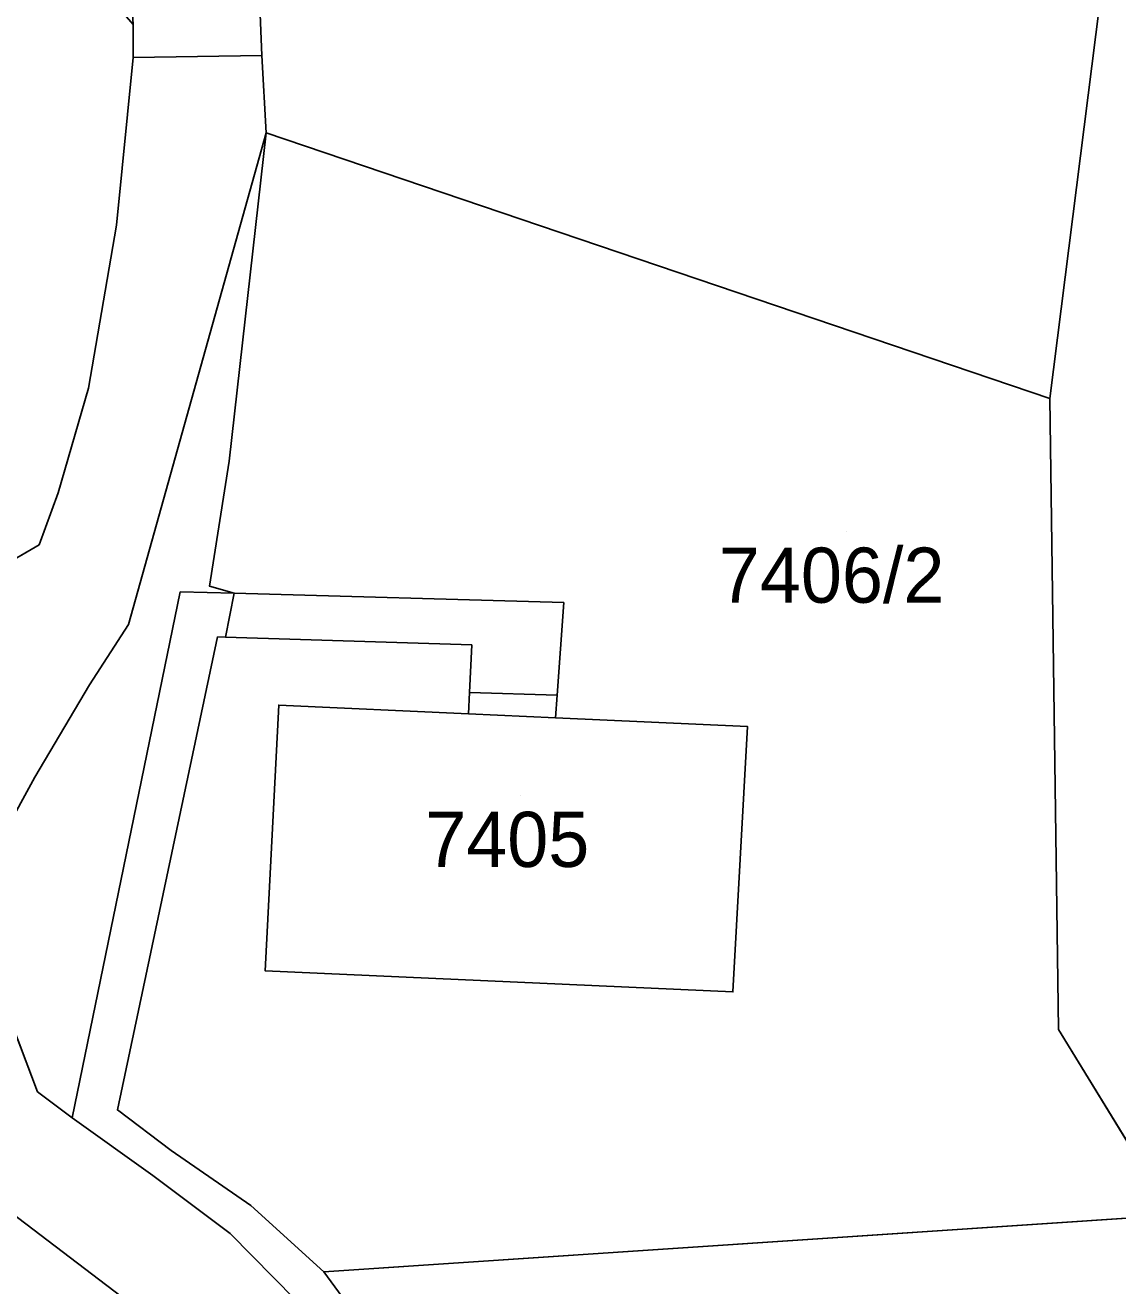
# Model space of a CAD drawing. Extents: x -266199 to -261993, y -1239047 to -1235108.
# Drawn here: x -263586.58 to -263546.96, y -1236023.48 to -1235977.77 of the extents above; entities that cross this region are included whole.
import ezdxf

# ---------------------------------------------------------------- set-up
doc = ezdxf.new("R2010")
doc.units = 0
for name, color, linetype in [('body_kn', 7, 'Continuous'), ('kladpar_druhypozemkov', 7, 'Continuous'), ('kladpar_hranice', 7, 'Continuous'), ('kladpar_parcelnecisla', 7, 'Continuous'), ('kladpar_plochy', 7, 'Continuous'), ('zappar_hrandruhpozemk', 7, 'Continuous')]:
    doc.layers.add(name, color=color, linetype=linetype)

msp = doc.modelspace()

# ---------------------------------------------------------------- linework, layer by layer
at = {"layer": 'body_kn'}
for p, q in [((-263582.67, -1235978.94), (-263582.67, -1235978.94)), ((-263578, -1235978.87), (-263578, -1235978.87)), ((-263577.84, -1235981.67), (-263577.84, -1235981.67)), ((-263577.84, -1235981.67), (-263577.84, -1235981.67)), ((-263583.27, -1235985.02), (-263583.27, -1235985.02)), ((-263584.29, -1235990.93), (-263584.29, -1235990.93)), ((-263549.43, -1235991.3), (-263549.43, -1235991.3)), ((-263579.19, -1235993.58), (-263579.19, -1235993.58)), ((-263579.19, -1235993.58), (-263579.19, -1235993.58)), ((-263585.39, -1235994.73), (-263585.39, -1235994.73)), ((-263586.08, -1235996.61), (-263586.08, -1235996.61)), ((-263580.96, -1235998.31), (-263580.96, -1235998.31)), ((-263579.9, -1235998.11), (-263579.9, -1235998.11)), ((-263579.01, -1235998.36), (-263579.01, -1235998.36)), ((-263579.01, -1235998.36), (-263579.01, -1235998.36)), ((-263567.05, -1235998.7), (-263567.05, -1235998.7)), ((-263582.84, -1235999.5), (-263582.84, -1235999.5)), ((-263579.61, -1235999.95), (-263579.61, -1235999.95)), ((-263579.32, -1235999.96), (-263579.32, -1235999.96)), ((-263579.32, -1235999.96), (-263579.32, -1235999.96)), ((-263570.39, -1236000.23), (-263570.39, -1236000.23)), ((-263584.25, -1236001.69), (-263584.25, -1236001.69)), ((-263570.47, -1236001.97), (-263570.47, -1236001.97)), ((-263567.29, -1236002.06), (-263567.29, -1236002.06)), ((-263567.29, -1236002.06), (-263567.29, -1236002.06)), ((-263577.39, -1236002.42), (-263577.39, -1236002.42)), ((-263577.39, -1236002.42), (-263577.39, -1236002.42)), ((-263570.51, -1236002.74), (-263570.51, -1236002.74)), ((-263570.51, -1236002.74), (-263570.51, -1236002.74)), ((-263567.35, -1236002.88), (-263567.35, -1236002.88)), ((-263560.39, -1236003.2), (-263560.39, -1236003.2)), ((-263586.24, -1236005.03), (-263586.24, -1236005.03)), ((-263577.88, -1236012.06), (-263577.88, -1236012.06)), ((-263560.92, -1236012.82), (-263560.92, -1236012.82)), ((-263549.12, -1236014.18), (-263549.12, -1236014.18)), ((-263586.14, -1236016.44), (-263586.14, -1236016.44)), ((-263583.24, -1236017.1), (-263583.24, -1236017.1)), ((-263584.88, -1236017.38), (-263584.88, -1236017.38)), ((-263581.29, -1236018.57), (-263581.29, -1236018.57)), ((-263581.96, -1236019.48), (-263581.96, -1236019.48)), ((-263578.4, -1236020.56), (-263578.4, -1236020.56)), ((-263579.15, -1236021.58), (-263579.15, -1236021.58)), ((-263575.75, -1236022.97), (-263575.75, -1236022.97))]:
    msp.add_line(p, q, dxfattribs=at)
at = {"layer": 'kladpar_druhypozemkov'}
for p, q in [((-263556.8, -1235996.12), (-263556.8, -1235996.12)), ((-263568.64, -1236005.69), (-263568.64, -1236005.69))]:
    msp.add_line(p, q, dxfattribs=at)
at = {"layer": 'kladpar_hranice'}
for points in [[(-263545.13, -1235957.25), (-263549.43, -1235991.3), (-263577.84, -1235981.67), (-263578, -1235978.87), (-263578.4, -1235968.97), (-263573.62, -1235968.2), (-263573.03, -1235968.11), (-263571.54, -1235971.05), (-263561.44, -1235966.02), (-263561.5, -1235965.87), (-263556.93, -1235963.48), (-263562.1, -1235953.32), (-263562.98, -1235953.66), (-263583.18, -1235913.83)], [(-263595.87, -1235934.59), (-263591.67, -1235931.75), (-263589.42, -1235936.12), (-263588, -1235935.39), (-263575.65, -1235959.34), (-263577.1, -1235960.08), (-263573.03, -1235968.11), (-263573.62, -1235968.2), (-263578.4, -1235968.97), (-263578, -1235978.87), (-263582.67, -1235978.94), (-263582.67, -1235977.75), (-263583.56, -1235963.24), (-263583.87, -1235959.94), (-263599.65, -1235945.3), (-263592.41, -1235941.55), (-263595.87, -1235934.59)], [(-263544.99, -1236020.91), (-263549.12, -1236014.18), (-263549.43, -1235991.3), (-263545.13, -1235957.25)], [(-263590.24, -1235969.06), (-263582.67, -1235977.75), (-263582.67, -1235978.94), (-263583.27, -1235985.02), (-263584.29, -1235990.93), (-263585.39, -1235994.73), (-263586.08, -1235996.61), (-263590.37, -1235999.1), (-263589.91, -1236002.84), (-263590.86, -1236004.62), (-263592.47, -1236005.88), (-263594.23, -1236006.59), (-263596.24, -1236006.95), (-263598.24, -1236006.7), (-263607.94, -1236000.88), (-263615.66, -1235992.01), (-263590.24, -1235969.06)], [(-263582.81, -1236024.08), (-263587.37, -1236020.61), (-263590.37, -1236018.55), (-263593.55, -1236016), (-263596.83, -1236013.63), (-263601.98, -1236009.88), (-263604.21, -1236008.29), (-263605.02, -1236007.71), (-263607.35, -1236006.27), (-263608.76, -1236005.33), (-263610.87, -1236004.34), (-263612.67, -1236003.69), (-263613.97, -1236003.44), (-263615.67, -1236003.35), (-263617.43, -1236003.59), (-263620.08, -1236004.33), (-263623.21, -1235999.95), (-263624.49, -1235998.79), (-263623.83, -1235995.38), (-263643.68, -1235973.49)], [(-263590.37, -1235999.1), (-263586.08, -1235996.61), (-263585.39, -1235994.73), (-263584.29, -1235990.93), (-263583.27, -1235985.02), (-263582.67, -1235978.94), (-263578, -1235978.87), (-263577.84, -1235981.67), (-263582.84, -1235999.5), (-263584.25, -1236001.69), (-263586.24, -1236005.03), (-263587.33, -1236007.05)], [(-263571.08, -1236067.1), (-263570.51, -1236058.14), (-263570.14, -1236053.28), (-263569.75, -1236046.96), (-263569.41, -1236042.05), (-263569.59, -1236039.01), (-263570.16, -1236036.45), (-263570.92, -1236034.1), (-263572.43, -1236030.55), (-263573.64, -1236028.47), (-263576.78, -1236023.98), (-263579.15, -1236021.58), (-263581.96, -1236019.48), (-263584.88, -1236017.38), (-263586.14, -1236016.44), (-263588.29, -1236010.76), (-263588.13, -1236008.94), (-263587.33, -1236007.05), (-263586.24, -1236005.03), (-263584.25, -1236001.69), (-263582.84, -1235999.5), (-263577.84, -1235981.67)], [(-263577.84, -1235981.67), (-263579.19, -1235993.58), (-263579.9, -1235998.11), (-263579.01, -1235998.36), (-263579.32, -1235999.96), (-263579.61, -1235999.95), (-263583.24, -1236017.1), (-263581.29, -1236018.57), (-263578.4, -1236020.56), (-263575.75, -1236022.97), (-263544.99, -1236020.91), (-263522.74, -1236057.19), (-263517.74, -1236055.56), (-263516.17, -1236077.01)], [(-263579.19, -1235993.58), (-263577.84, -1235981.67), (-263549.43, -1235991.3), (-263549.12, -1236014.18), (-263544.99, -1236020.91), (-263575.75, -1236022.97), (-263578.4, -1236020.56), (-263581.29, -1236018.57), (-263583.24, -1236017.1), (-263579.61, -1235999.95), (-263579.32, -1235999.96), (-263579.01, -1235998.36), (-263579.9, -1235998.11), (-263579.19, -1235993.58)], [(-263570.51, -1236002.74), (-263577.39, -1236002.42), (-263577.88, -1236012.06), (-263560.92, -1236012.82), (-263560.39, -1236003.2), (-263567.35, -1236002.88), (-263567.29, -1236002.06), (-263570.47, -1236001.97), (-263570.51, -1236002.74)], [(-263577.39, -1236002.42), (-263570.51, -1236002.74), (-263570.47, -1236001.97), (-263567.29, -1236002.06), (-263567.35, -1236002.88), (-263560.39, -1236003.2), (-263560.92, -1236012.82), (-263577.88, -1236012.06), (-263577.39, -1236002.42)], [(-263604.38, -1236011.32), (-263604.21, -1236008.29), (-263601.98, -1236009.88), (-263596.83, -1236013.63), (-263593.55, -1236016), (-263590.37, -1236018.55), (-263587.37, -1236020.61), (-263582.81, -1236024.08)], [(-263588.29, -1236010.76), (-263586.14, -1236016.44), (-263584.88, -1236017.38), (-263581.96, -1236019.48), (-263579.15, -1236021.58), (-263576.78, -1236023.98)]]:
    msp.add_lwpolyline(points, dxfattribs=at)
at = {"layer": 'kladpar_plochy'}
for p, q in [((-263582.67, -1235977.75), (-263582.67, -1235978.94)), ((-263582.67, -1235978.94), (-263583.27, -1235985.02)), ((-263582.84, -1235999.5), (-263577.84, -1235981.67)), ((-263577.84, -1235981.67), (-263579.19, -1235993.58)), ((-263579.19, -1235993.58), (-263577.84, -1235981.67)), ((-263577.84, -1235981.67), (-263549.43, -1235991.3)), ((-263583.27, -1235985.02), (-263584.29, -1235990.93)), ((-263584.29, -1235990.93), (-263585.39, -1235994.73)), ((-263549.43, -1235991.3), (-263549.12, -1236014.18)), ((-263579.19, -1235993.58), (-263579.9, -1235998.11)), ((-263579.9, -1235998.11), (-263579.19, -1235993.58)), ((-263585.39, -1235994.73), (-263586.08, -1235996.61)), ((-263586.08, -1235996.61), (-263590.37, -1235999.1)), ((-263579.9, -1235998.11), (-263579.01, -1235998.36)), ((-263579.01, -1235998.36), (-263579.9, -1235998.11)), ((-263579.01, -1235998.36), (-263579.32, -1235999.96)), ((-263579.32, -1235999.96), (-263579.01, -1235998.36)), ((-263584.25, -1236001.69), (-263582.84, -1235999.5)), ((-263579.61, -1235999.95), (-263583.24, -1236017.1)), ((-263583.24, -1236017.1), (-263579.61, -1235999.95)), ((-263579.32, -1235999.96), (-263579.61, -1235999.95)), ((-263579.61, -1235999.95), (-263579.32, -1235999.96)), ((-263586.24, -1236005.03), (-263584.25, -1236001.69)), ((-263570.47, -1236001.97), (-263570.51, -1236002.74)), ((-263567.29, -1236002.06), (-263570.47, -1236001.97)), ((-263567.35, -1236002.88), (-263567.29, -1236002.06)), ((-263577.39, -1236002.42), (-263577.88, -1236012.06)), ((-263570.51, -1236002.74), (-263577.39, -1236002.42)), ((-263560.39, -1236003.2), (-263567.35, -1236002.88)), ((-263560.92, -1236012.82), (-263560.39, -1236003.2)), ((-263587.33, -1236007.05), (-263586.24, -1236005.03)), ((-263586.14, -1236016.44), (-263588.29, -1236010.76)), ((-263577.88, -1236012.06), (-263560.92, -1236012.82)), ((-263549.12, -1236014.18), (-263544.99, -1236020.91)), ((-263584.88, -1236017.38), (-263586.14, -1236016.44)), ((-263583.24, -1236017.1), (-263581.29, -1236018.57)), ((-263581.29, -1236018.57), (-263583.24, -1236017.1)), ((-263581.96, -1236019.48), (-263584.88, -1236017.38)), ((-263581.29, -1236018.57), (-263578.4, -1236020.56)), ((-263578.4, -1236020.56), (-263581.29, -1236018.57)), ((-263579.15, -1236021.58), (-263581.96, -1236019.48)), ((-263587.37, -1236020.61), (-263582.81, -1236024.08)), ((-263578.4, -1236020.56), (-263575.75, -1236022.97)), ((-263575.75, -1236022.97), (-263578.4, -1236020.56)), ((-263575.75, -1236022.97), (-263544.99, -1236020.91)), ((-263544.99, -1236020.91), (-263575.75, -1236022.97)), ((-263576.78, -1236023.98), (-263579.15, -1236021.58))]:
    msp.add_line(p, q, dxfattribs=at)
for points in [[(-263545.13, -1235957.25), (-263549.43, -1235991.3), (-263577.84, -1235981.67), (-263578, -1235978.87), (-263578.4, -1235968.97), (-263573.62, -1235968.2), (-263573.03, -1235968.11), (-263571.54, -1235971.05), (-263561.44, -1235966.02), (-263561.5, -1235965.87), (-263556.93, -1235963.48), (-263562.1, -1235953.32), (-263562.98, -1235953.66), (-263583.18, -1235913.83)], [(-263544.99, -1236020.91), (-263549.12, -1236014.18), (-263549.43, -1235991.3), (-263545.13, -1235957.25)], [(-263582.81, -1236024.08), (-263587.37, -1236020.61), (-263590.37, -1236018.55), (-263593.55, -1236016), (-263596.83, -1236013.63), (-263601.98, -1236009.88), (-263604.21, -1236008.29), (-263605.02, -1236007.71), (-263607.35, -1236006.27), (-263608.76, -1236005.33), (-263610.87, -1236004.34), (-263612.67, -1236003.69), (-263613.97, -1236003.44), (-263615.67, -1236003.35), (-263617.43, -1236003.59), (-263620.08, -1236004.33), (-263623.21, -1235999.95), (-263624.49, -1235998.79), (-263623.83, -1235995.38), (-263643.68, -1235973.49)], [(-263590.37, -1235999.1), (-263586.08, -1235996.61), (-263585.39, -1235994.73), (-263584.29, -1235990.93), (-263583.27, -1235985.02), (-263582.67, -1235978.94), (-263578, -1235978.87), (-263577.84, -1235981.67), (-263582.84, -1235999.5), (-263584.25, -1236001.69), (-263586.24, -1236005.03), (-263587.33, -1236007.05)], [(-263588.29, -1236010.76), (-263586.14, -1236016.44), (-263584.88, -1236017.38), (-263581.96, -1236019.48), (-263579.15, -1236021.58), (-263576.78, -1236023.98)]]:
    msp.add_lwpolyline(points, dxfattribs=at)
for points in [[(-263595.87, -1235934.59), (-263591.67, -1235931.75), (-263589.42, -1235936.12), (-263588, -1235935.39), (-263575.65, -1235959.34), (-263577.1, -1235960.08), (-263573.03, -1235968.11), (-263573.62, -1235968.2), (-263578.4, -1235968.97), (-263578, -1235978.87), (-263582.67, -1235978.94), (-263582.67, -1235977.75), (-263583.56, -1235963.24), (-263583.87, -1235959.94), (-263599.65, -1235945.3), (-263592.41, -1235941.55)], [(-263577.39, -1236002.42), (-263570.51, -1236002.74), (-263570.47, -1236001.97), (-263567.29, -1236002.06), (-263567.35, -1236002.88), (-263560.39, -1236003.2), (-263560.92, -1236012.82), (-263577.88, -1236012.06)]]:
    msp.add_lwpolyline(points, close=True, dxfattribs=at)
at = {"layer": 'zappar_hrandruhpozemk'}
for p, q in [((-263580.96, -1235998.31), (-263584.88, -1236017.38)), ((-263579.01, -1235998.36), (-263580.96, -1235998.31)), ((-263567.05, -1235998.7), (-263579.01, -1235998.36)), ((-263567.29, -1236002.06), (-263567.05, -1235998.7)), ((-263579.32, -1235999.96), (-263570.39, -1236000.23)), ((-263570.39, -1236000.23), (-263570.47, -1236001.97)), ((-263570.51, -1236002.74), (-263567.35, -1236002.88))]:
    msp.add_line(p, q, dxfattribs=at)
msp.add_lwpolyline([(-263568.53, -1236035.3), (-263569.36, -1236033.63), (-263571.06, -1236029.77), (-263572.36, -1236027.6), (-263575.75, -1236022.97)], dxfattribs=at)

# ---------------------------------------------------------------- texts
at = {"layer": 'kladpar_parcelnecisla'}
for s, p in [('7406/2', (-263561.431, -1235998.71)), ('7405', (-263572.079, -1236008.29))]:
    msp.add_text(s, height=2, dxfattribs=at).set_placement(p)

doc.saveas('drawing.dxf')
